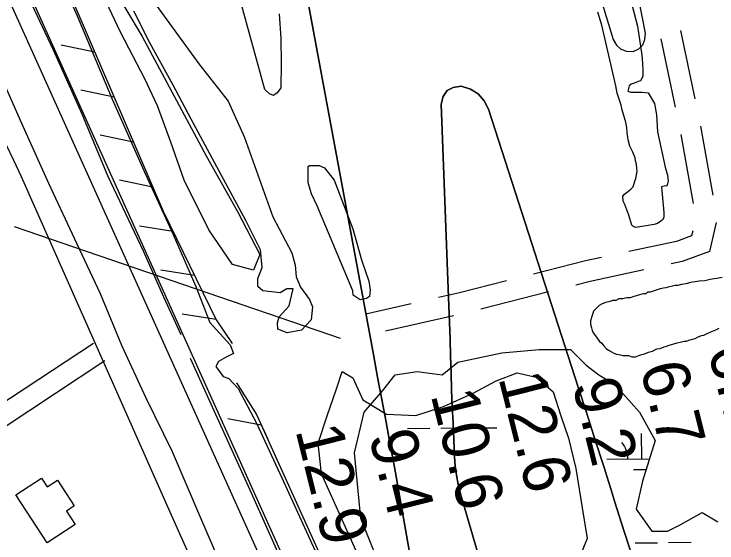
# Model space of a CAD drawing. Extents: x 3598634 to 3636690, y 517270 to 542944.
# Drawn here: x 3631225 to 3632230, y 524262 to 525018 of the extents above; entities that cross this region are included whole.
import ezdxf

# ---------------------------------------------------------------- set-up
doc = ezdxf.new("R2010")
doc.units = 0
for name, color, linetype in [('V-BLDG-OTLN', 7, 'Continuous'), ('V-FLOD-BASE', 7, 'Continuous'), ('V-LEVE-TOET', 7, 'Continuous'), ('V-RIVR-RANG', 7, 'Continuous'), ('V-ROAD-CNTR', 7, 'Continuous'), ('V-RRAP-FSHR', 7, 'Continuous'), ('V-SITE-VEGE', 7, 'Continuous'), ('V-SURV-LINE', 7, 'Continuous'), ('V-TOPO-DPTH', 7, 'Continuous'), ('V-TOPO-MINR', 7, 'Continuous'), ('V-TOPO-SHOR', 7, 'Continuous'), ('V-UTIL-LINE', 7, 'Continuous'), ('V-WETL-SWMP', 7, 'Continuous')]:
    doc.layers.add(name, color=color, linetype=linetype)

msp = doc.modelspace()

# ---------------------------------------------------------------- linework, layer by layer
at = {"layer": 'V-BLDG-OTLN'}
msp.add_lwpolyline([(3631271.7, 524262.1), (3631226.9, 524330.8), (3631263.8, 524354.9), (3631272, 524342.4), (3631286.6, 524351.9), (3631310.7, 524315), (3631299.4, 524307.6), (3631311.9, 524288.4)], close=True, dxfattribs=at)
at = {"layer": 'V-FLOD-BASE'}
for points in [[(3631463.5, 524559.6), (3631438.8, 524613.7), (3631409.6, 524679.5), (3631358.7, 524787.1), (3631321.9, 524875), (3631280.7, 524966.9), (3631238.1, 525058.1), (3631192.4, 525160.4), (3631149.2, 525255.5), (3631104.1, 525355.8), (3631048.8, 525477.7), (3631003.7, 525577.4), (3630960.6, 525677), (3630905.3, 525794.3), (3630863.4, 525894), (3630825.3, 525976.1), (3630783.4, 526073.2), (3630744.2, 526170.2), (3630701, 526269.9), (3630664.8, 526353.9), (3630633.7, 526423)], [(3631881.3, 523485.2), (3631885.6, 523524.1), (3631890.4, 523557.8), (3631887.5, 523592.2), (3631877.5, 523634.5), (3631858.5, 523678.8), (3631835.7, 523730.2), (3631798.8, 523812.3), (3631756.9, 523904.9), (3631723.3, 523980.4), (3631680.7, 524076.2), (3631642.6, 524162.9), (3631607.7, 524235.2), (3631561.9, 524337.5), (3631513, 524445.6), (3631476.8, 524525.8)]]:
    msp.add_lwpolyline(points, dxfattribs=at)
at = {"layer": 'V-LEVE-TOET'}
msp.add_line((3631527.7, 524214.6), (3631491.5, 524297.3), dxfattribs=at)
for points in [[(3631271.1, 525114.9), (3631314.9, 525015.8), (3631365, 524896.6), (3631411.9, 524790.4), (3631452, 524703.1), (3631484.3, 524628.9), (3631504.6, 524577.4), (3631533.5, 524545.3), (3631538.5, 524533), (3631526.8, 524527.2), (3631517, 524521.5), (3631513.1, 524514.4), (3631523.3, 524500), (3631531.7, 524497.4), (3631545.2, 524483), (3631571.3, 524433.4), (3631607.5, 524355.2), (3631655.2, 524251)], [(3631491.5, 524297.3), (3631450.9, 524392.4), (3631413.4, 524469.3), (3631378.4, 524544.3), (3631348, 524618.5), (3631314.9, 524689.5), (3631274.3, 524776.2), (3631237.4, 524857.6), (3631190.5, 524963.2), (3631142.8, 525068.1)]]:
    msp.add_lwpolyline(points, dxfattribs=at)
at = {"layer": 'V-ROAD-CNTR'}
for p, q in [((3632177.7, 524994.9), (3632198, 524897)), ((3632149.5, 524983), (3632169.8, 524885.1)), ((3632206.1, 524857.8), (3632223.9, 524759.4)), ((3632177.8, 524845.9), (3632195.6, 524747.5)), ((3631988.8, 524621), (3631891.9, 524596.5)), ((3631792.4, 524604), (3631727.4, 524589.2)), ((3631853, 524587), (3631755.5, 524564.8))]:
    msp.add_line(p, q, dxfattribs=at)
for points in [[(3631234.8, 524786.1), (3631447.3, 524306.7), (3631690.1, 523763.5)], [(3632228.5, 524720.1), (3632218.9, 524678.7), (3632180, 524664.4), (3632164.3, 524661)], [(3632194.9, 524708.3), (3632193.3, 524701.3), (3632171.6, 524693.3), (3632103.5, 524678.7)], [(3632064.4, 524670.3), (3632041.5, 524665.3), (3631967.3, 524646.5)], [(3632125.2, 524652.6), (3632048.3, 524636.1), (3632027.6, 524630.9)], [(3631928.5, 524636.7), (3631861.4, 524619.7), (3631831.4, 524612.9)], [(3631337.9, 524547.4), (3631121.3, 524404.6), (3629818, 523512.1)], [(3631354.4, 524522.4), (3631138, 524379.7), (3629361.6, 523163.2)]]:
    msp.add_lwpolyline(points, dxfattribs=at)
msp.add_arc((3652591.9, 535068.7), 23703.5, 203.72809, 205.70889, dxfattribs=at)
at = {"layer": 'V-RRAP-FSHR'}
for p, q in [((3631339.9, 524963.9), (3631292.1, 524973.8)), ((3631367.6, 524899.6), (3631319.8, 524909.5)), ((3631395.3, 524835.3), (3631347.5, 524845.2)), ((3631423, 524771), (3631375.2, 524780.9)), ((3631452, 524707.3), (3631403.8, 524715)), ((3631482.7, 524644.4), (3631434.4, 524652.1)), ((3631513.3, 524581.4), (3631465.1, 524589.1)), ((3631577.9, 524430.7), (3631530, 524439.8))]:
    msp.add_line(p, q, dxfattribs=at)
for points in [[(3630676.1, 526428.4), (3630706.4, 526394.1), (3630770.4, 526253.8), (3630975.4, 525791.1), (3631136.1, 525437.1), (3631437.9, 524736.4), (3631513.5, 524581), (3631536.5, 524547.2)], [(3631542.4, 524490.9), (3631571.1, 524445.8), (3631794.5, 523951.9), (3631917.5, 523673.1), (3631929.3, 523649.6), (3631933.5, 523594.2), (3631932, 523546.3), (3631928.4, 523492.8), (3631936.1, 523445.9), (3631966.2, 523382.7), (3632009.2, 523314.1), (3632136.1, 523091.9), (3632166.9, 523034.4), (3632167.6, 523016), (3632167.6, 522984.4), (3632175.4, 522953.2)], [(3631542.4, 524490.9), (3631571.1, 524445.8), (3631587.2, 524410.3)]]:
    msp.add_lwpolyline(points, dxfattribs=at)
at = {"layer": 'V-SITE-VEGE'}
for p, q in [((3631685.6, 524482.6), (3631693.6, 524507.2)), ((3631693.6, 524507.2), (3631709.1, 524498)), ((3631914.1, 524494), (3631944, 524505.4)), ((3631944, 524505.4), (3631971.2, 524499.3)), ((3631709.1, 524498), (3631723.1, 524466.7)), ((3631880.8, 524476.2), (3631914.1, 524494)), ((3631971.2, 524499.3), (3631995.6, 524478.3)), ((3631672.3, 524443.8), (3631685.6, 524482.6)), ((3631838.5, 524457.1), (3631880.8, 524476.2)), ((3631995.6, 524478.3), (3632006.3, 524443.8)), ((3631723.1, 524466.7), (3631757.3, 524446.2)), ((3631798.8, 524444.5), (3631838.5, 524457.1)), ((3631659.6, 524405), (3631672.3, 524443.8)), ((3631757.3, 524446.2), (3631798.8, 524444.5)), ((3632006.3, 524443.8), (3632017.1, 524411.9)), ((3631664.3, 524360.9), (3631659.6, 524405)), ((3632017.1, 524411.9), (3632027.7, 524368.4)), ((3632027.7, 524368.4), (3632036.9, 524312.5)), ((3631706.9, 524265.7), (3631664.3, 524360.9)), ((3632036.9, 524312.5), (3632044.2, 524268.3)), ((3631745.6, 524179.7), (3631706.9, 524265.7)), ((3632044.2, 524268.3), (3632027, 524227))]:
    msp.add_line(p, q, dxfattribs=at)
msp.add_lwpolyline([(3631361.2, 525064.9), (3631407.8, 524986.2), (3631453.4, 524900.9), (3631499.1, 524815.7), (3631544, 524736.1), (3631576, 524674.7), (3631566.8, 524651.9), (3631536.7, 524660.4), (3631503, 524709.6), (3631467.8, 524780.9), (3631448.7, 524834.9), (3631429.7, 524887.3), (3631411.3, 524925.8), (3631394.5, 524958.6), (3631376.8, 524992.2), (3631356.1, 525035.6)], dxfattribs=at)
msp.add_lwpolyline([(3631708.7, 524622.4), (3631657.9, 524744.1), (3631649.8, 524761.5), (3631645, 524777.2), (3631645.3, 524800.3), (3631646.9, 524801.9), (3631660.9, 524801.8), (3631668.3, 524798.4), (3631682.2, 524781), (3631708.7, 524711.4), (3631721.5, 524666.8), (3631731.9, 524636.2), (3631733.5, 524623.8), (3631732.6, 524614.7), (3631728.4, 524611.5), (3631719.3, 524609.9), (3631709.5, 524616.6)], close=True, dxfattribs=at)
at = {"layer": 'V-SURV-LINE'}
for points in [[(3630844.1, 525939.4), (3631853.5, 523700.1)], [(3631826.1, 523687.8), (3630816.8, 525927.1)]]:
    msp.add_lwpolyline(points, dxfattribs=at)
at = {"layer": 'V-TOPO-DPTH'}
for points in [[(3631856.9, 523871.3), (3631785.9, 524273.4), (3631780.1, 524305.7), (3631774.3, 524338), (3631768.4, 524370.3), (3631762.4, 524402.5), (3631756.4, 524434.8), (3631750.3, 524467), (3631744.3, 524499.3), (3631738.3, 524531.6), (3631606, 525245.3), (3631603.2, 525260.9), (3631600.5, 525276.6), (3631597.9, 525292.2), (3631595.5, 525307.9), (3631576.1, 525437.6), (3631564.5, 525518.2), (3631553.7, 525598.9), (3631544, 525679.7), (3631535, 525760.6), (3631501.4, 526081.5), (3631500.1, 526094.4), (3631587.6, 526105.5), (3631589.9, 526097.4)], [(3632111, 524234.6), (3632097.1, 524278.3), (3632083.2, 524321.9), (3632079.6, 524333.4), (3632067.6, 524371.3), (3632055.6, 524409.1), (3632043.5, 524447), (3632031.3, 524484.8), (3631903.1, 524882.1), (3631896.6, 524894.2), (3631888.3, 524904.2), (3631877.1, 524910.8), (3631864, 524915.1), (3631852.6, 524913.4), (3631843.6, 524908.9), (3631838.2, 524900.5), (3631835.3, 524889.3), (3631845.4, 524625.3), (3631846.2, 524601.3), (3631847.1, 524577.3), (3631847.9, 524553.3), (3631848.6, 524529.3), (3631849.4, 524505.3), (3631850.2, 524481.2), (3631851.2, 524457.3), (3631852.2, 524433.3), (3631854.3, 524385.6), (3631855.4, 524372.1), (3631857.1, 524358.8), (3631859.7, 524345.6), (3631863, 524332.5), (3631898.1, 524211.7)]]:
    msp.add_lwpolyline(points, dxfattribs=at)
at = {"layer": 'V-TOPO-MINR'}
for points in [[(3631977.5, 525323.7), (3632081.2, 524981.9), (3632086, 524973.8), (3632092.1, 524967.9), (3632100.2, 524965.3), (3632109.6, 524964.8), (3632117.8, 524968.8), (3632123.8, 524974.2), (3632126.6, 524981.8), (3632127.2, 524990.9), (3632056.1, 525355.4)], [(3631606, 525245.3), (3631738.3, 524531.6), (3631744.3, 524499.3), (3631750.3, 524467), (3631756.4, 524434.8), (3631762.4, 524402.5), (3631768.4, 524370.3), (3631774.3, 524338), (3631780.1, 524305.7), (3631785.9, 524273.4), (3631856.9, 523871.3)], [(3631603.5, 525018.6), (3631606.1, 524983.4), (3631606.6, 524948.1), (3631605.8, 524912.8), (3631600.9, 524905.5), (3631595.6, 524902), (3631589.7, 524904.3), (3631583.3, 524910.3), (3631504.6, 525196.7)], [(3631898.1, 524211.7), (3631863, 524332.5), (3631859.7, 524345.6), (3631857.1, 524358.8), (3631855.4, 524372.1), (3631854.3, 524385.6), (3631852.2, 524433.3), (3631851.2, 524457.3), (3631850.2, 524481.2), (3631849.4, 524505.3), (3631848.6, 524529.3), (3631847.9, 524553.3), (3631847.1, 524577.3), (3631846.2, 524601.3), (3631845.4, 524625.3), (3631835.3, 524889.3), (3631838.2, 524900.5), (3631843.6, 524908.9), (3631852.6, 524913.4), (3631864, 524915.1), (3631877.1, 524910.8), (3631888.3, 524904.2), (3631896.6, 524894.2), (3631903.1, 524882.1), (3632031.3, 524484.8), (3632043.5, 524447), (3632055.6, 524409.1), (3632067.6, 524371.3), (3632079.6, 524333.4), (3632083.2, 524321.9), (3632097.1, 524278.3), (3632111, 524234.6)]]:
    msp.add_lwpolyline(points, dxfattribs=at)
at = {"layer": 'V-TOPO-SHOR'}
for points in [[(3632101.1, 525058.4), (3632116.1, 525000.9), (3632122.1, 524959.3), (3632122.9, 524947.5), (3632123.7, 524937), (3632123.6, 524928.8), (3632120.3, 524922.9), (3632117.1, 524922), (3632112.6, 524920.2), (3632107.1, 524918), (3632103.9, 524915.7), (3632102, 524908), (3632106.5, 524906.6), (3632114.3, 524906.5), (3632122.5, 524906.4), (3632131.1, 524905.5), (3632140.1, 524890.3), (3632143.1, 524874.3), (3632144.7, 524849.7), (3632155.6, 524799.5), (3632158.7, 524788.1), (3632160, 524779.4), (3632159, 524775.7), (3632158.1, 524772.1), (3632155.8, 524772.6), (3632150.3, 524771.3), (3632153.6, 524734.8), (3632153.6, 524727.5), (3632151.7, 524724.3), (3632149.4, 524722.1), (3632144.4, 524718.9), (3632139.8, 524717.6), (3632113.8, 524713.3), (3632112.4, 524713.7), (3632112, 524713.7), (3632109.2, 524715.1), (3632107.9, 524716.5), (3632103.5, 524730.7)], [(3631416.5, 525047.2), (3631488.9, 524947.1), (3631530.8, 524893.6), (3631554, 524842), (3631594.5, 524728.3), (3631621.7, 524676.7), (3631626.4, 524659.5), (3631627.9, 524642.4), (3631634.3, 524627.6), (3631647.2, 524610.4), (3631651.1, 524599.7), (3631649.3, 524581), (3631635.3, 524566.4), (3631614.9, 524562.6), (3631601.9, 524567.6), (3631601.2, 524576.6), (3631603.7, 524585.5), (3631617.7, 524600.9), (3631623.6, 524625.3), (3631614.7, 524625.4), (3631604.8, 524619.7), (3631580.4, 524622.4), (3631573.1, 524629), (3631573.2, 524640.4), (3631579.1, 524655.9), (3631576.9, 524681.2), (3631556.1, 524723), (3631517.6, 524793.5), (3631477.6, 524868.1), (3631452, 524916.4), (3631419.1, 524976.3), (3631395.9, 525022.2)], [(3632106.6, 524768), (3632109.8, 524771.2), (3632112.1, 524779.4), (3632113.5, 524783), (3632115.5, 524793.9), (3632115, 524797.6), (3632114.6, 524803.5), (3632113.3, 524808.5), (3632112.5, 524812.7), (3632109.3, 524820.9), (3632104.9, 524829.6), (3632102.7, 524838.3), (3632101.4, 524848.3), (3632100.6, 524856.1), (3632098.8, 524865.7), (3632098.4, 524866.6), (3632094, 524881.2), (3632092.7, 524888), (3632089.1, 524898.1), (3632086.9, 524905), (3632085.2, 524915.5), (3632065, 525002.3), (3632059.3, 525021)], [(3632103.5, 524730.7), (3632098.1, 524745.8), (3632095.5, 524750.8), (3632095.1, 524757.7), (3632097.4, 524760.8), (3632101.5, 524764), (3632106.6, 524768)], [(3632236.9, 524641.8), (3632229.5, 524640.2), (3632225.4, 524639.5), (3632219.7, 524638.7), (3632212.3, 524637.1), (3632204.1, 524636.4), (3632198.3, 524635.6), (3632194.2, 524634.9), (3632190.1, 524634.1), (3632185.2, 524632.5), (3632178.7, 524631.7), (3632173.7, 524630.1), (3632169.6, 524630.2), (3632163.9, 524628.6), (3632159.8, 524627.8), (3632156.5, 524627), (3632153.2, 524626.2), (3632148.3, 524625.5), (3632144.2, 524623.9), (3632138.4, 524622.3), (3632134.3, 524620.7), (3632130.2, 524620.7), (3632127.8, 524618.3), (3632124.5, 524618.3), (3632118.7, 524616.7), (3632114.6, 524615.2), (3632110.5, 524614.4), (3632105.6, 524612.8), (3632100.7, 524612.8), (3632094.9, 524611.2), (3632089.2, 524611.3), (3632085.1, 524608.9), (3632080.2, 524608.9), (3632076.9, 524607.3), (3632070.3, 524605.8), (3632064.6, 524603.3), (3632061.3, 524601.7), (3632058, 524598.5), (3632055.5, 524596.1), (3632053, 524593.6), (3632052.1, 524590.4), (3632051.3, 524587.1), (3632048.8, 524579.8), (3632048.7, 524574.8), (3632050.3, 524569.9), (3632051.1, 524565.8), (3632052.7, 524562.5), (3632055.9, 524558.4), (3632061.6, 524550.1), (3632064.8, 524547.7), (3632067.3, 524544.4)], [(3632091.7, 524531), (3632095, 524530.2), (3632103.2, 524530.1), (3632108, 524528.4), (3632113, 524528.4), (3632117.9, 524529.9), (3632122, 524531.5), (3632126.1, 524532.3), (3632131.9, 524534.7), (3632137.6, 524536.3), (3632143.4, 524539.5), (3632148.3, 524540.3), (3632154, 524542.7), (3632157.3, 524543.5), (3632161.4, 524545.1), (3632168, 524546.7), (3632172.9, 524548.3), (3632177, 524549), (3632182.8, 524550.6), (3632186.1, 524550.6), (3632189.4, 524552.2), (3632192.6, 524553), (3632198.4, 524554.6), (3632201.7, 524556.2), (3632207.4, 524558.6), (3632210.7, 524559.4), (3632215.6, 524561.8), (3632223.1, 524565), (3632228, 524566.6), (3632232.9, 524569)], [(3632067.3, 524544.4), (3632071.3, 524540.2), (3632074.6, 524537.7), (3632078.6, 524535.2), (3632081.9, 524533.6), (3632086, 524531.9), (3632091.7, 524531)]]:
    msp.add_lwpolyline(points, dxfattribs=at)
at = {"layer": 'V-UTIL-LINE'}
msp.add_line((3631224.6, 524714.7), (3631690.6, 524555.1), dxfattribs=at)
at = {"layer": 'V-WETL-SWMP'}
for p, q in [((3631859.2, 524520.6), (3631921.9, 524534.1)), ((3631921.9, 524534.1), (3631975.6, 524538.5)), ((3631975.6, 524538.5), (3632020.3, 524538.5)), ((3632020.3, 524538.5), (3632042.7, 524516.2)), ((3631836.8, 524502.7), (3631859.2, 524520.6)), ((3632042.7, 524516.2), (3632060.6, 524502.7)), ((3631769.7, 524502.7), (3631801, 524507.2)), ((3631801, 524507.2), (3631836.8, 524502.7)), ((3631751.8, 524480.3), (3631769.7, 524502.7)), ((3632060.6, 524502.7), (3632083, 524489.3)), ((3632083, 524489.3), (3632118.8, 524449)), ((3631725, 524449), (3631751.8, 524480.3)), ((3631711.5, 524390.8), (3631725, 524449)), ((3632118.8, 524449), (3632141.2, 524408.7)), ((3631787, 524425.7), (3631819, 524426)), ((3631835, 524426.2), (3631867, 524426.5)), ((3631883, 524426.6), (3631915, 524426.9)), ((3632122.3, 524382.4), (3632121.9, 524418.4)), ((3632141.2, 524408.7), (3632123.2, 524350.6)), ((3631720.5, 524296.9), (3631711.5, 524390.8)), ((3632072.3, 524381.9), (3632133.1, 524382.5)), ((3632110.4, 524366.9), (3632128.3, 524367)), ((3632123.2, 524350.6), (3632114.3, 524310.3)), ((3632114.3, 524310.3), (3632136.7, 524279)), ((3632177, 524287.9), (3632208.3, 524305.8)), ((3632208.3, 524305.8), (3632230.7, 524292.4)), ((3631872.6, 523920.9), (3631720.5, 524296.9)), ((3632159.1, 524279), (3632177, 524287.9)), ((3632136.7, 524279), (3632159.1, 524279)), ((3632112.6, 524262.2), (3632144.6, 524262.5)), ((3632160.5, 524262.7), (3632192.5, 524263))]:
    msp.add_line(p, q, dxfattribs=at)
msp.add_arc((3632067, 524382.4), 35.2, 359.7615, 41.3052, dxfattribs=at)

# ---------------------------------------------------------------- texts
at = {"layer": 'V-RIVR-RANG'}
for s, p in [('6.7', (3632216.3, 524538)), ('6.7', (3632119.3, 524513.5)), ('12.6', (3631916.9, 524498.5)), ('9.2', (3632022.4, 524489)), ('10.6', (3631820, 524474)), ('12.9', (3631626.5, 524423.4)), ('9.4', (3631731.5, 524415.4))]:
    msp.add_text(s, height=67, rotation=284.0483, dxfattribs=at).set_placement(p)

doc.saveas('drawing.dxf')
